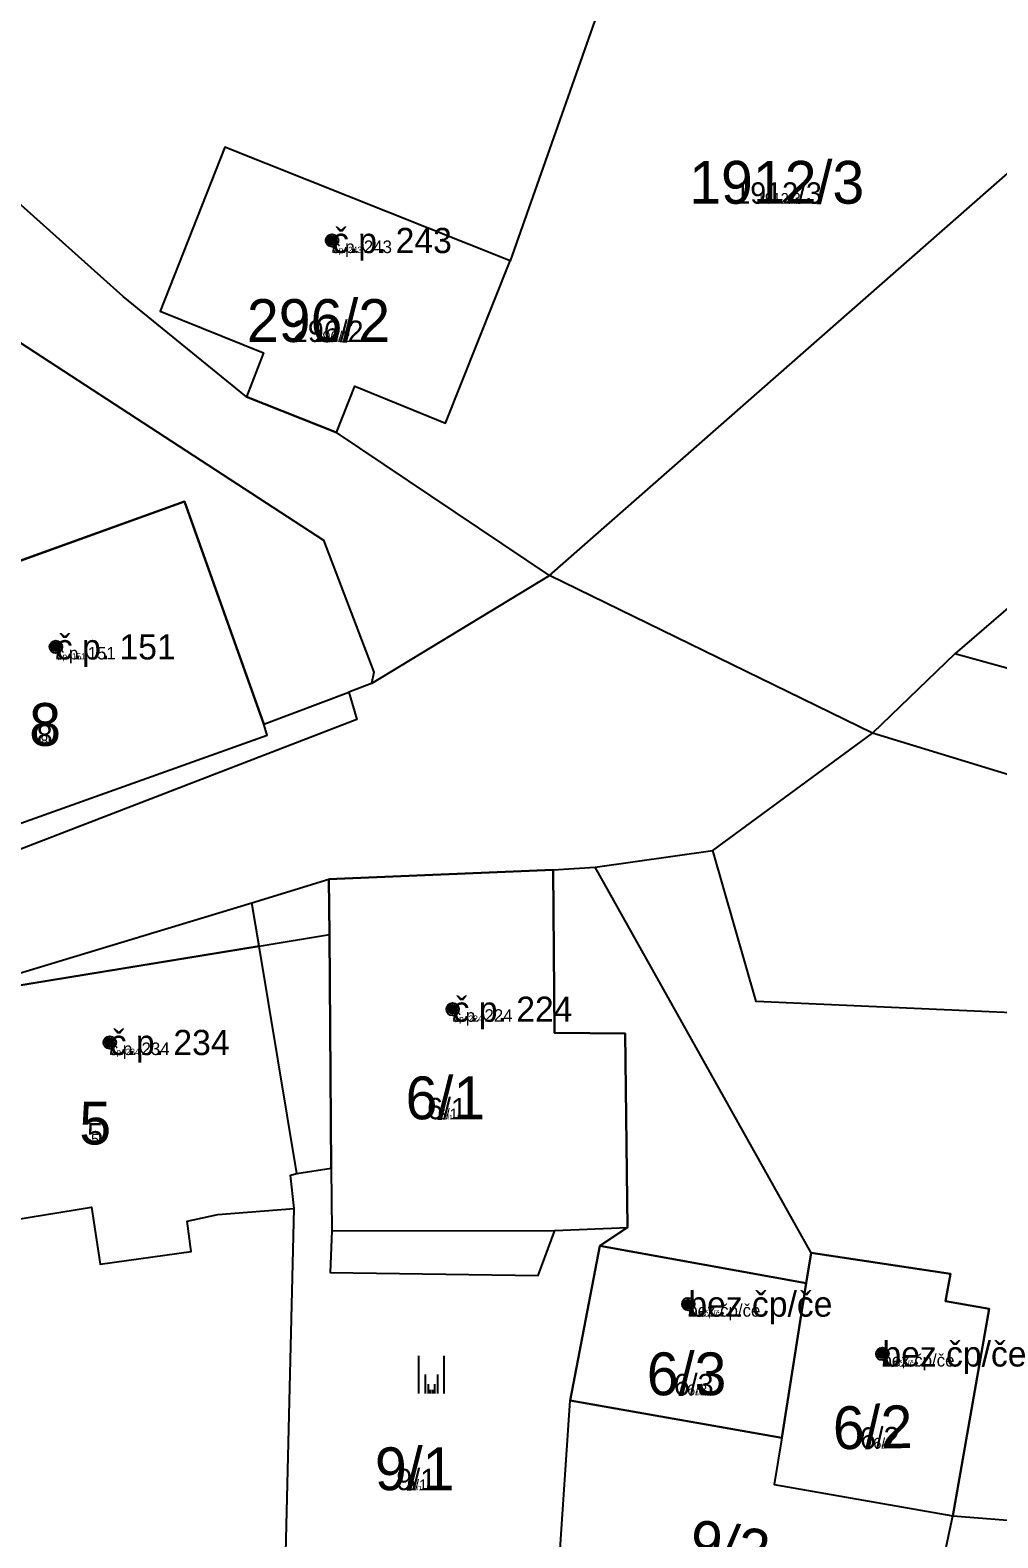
# Model space of a CAD drawing. Extents: x -744652 to -739090, y -980828 to -975855.
# Drawn here: x -742293.4 to -742254.9, y -978625.3 to -978565.5 of the extents above; entities that cross this region are included whole.
import ezdxf

# ---------------------------------------------------------------- set-up
doc = ezdxf.new("R2010")
doc.units = 0
for name, color, linetype in [('KAT_02_hranice parcel', 7, 'Continuous'), ('KAT_03_1000_st čísla parcelní', 7, 'Continuous'), ('KAT_03_1000_čísla parcelní', 7, 'Continuous'), ('KAT_03_1000_čísla popisná', 7, 'Continuous'), ('KAT_03_100_st čísla parcelní', 7, 'Continuous'), ('KAT_03_100_čísla parcelní', 7, 'Continuous'), ('KAT_03_100_čísla popisná', 7, 'Continuous'), ('KAT_03_250_st čísla parcelní', 7, 'Continuous'), ('KAT_03_250_čísla parcelní', 7, 'Continuous'), ('KAT_03_250_čísla popisná', 7, 'Continuous'), ('KAT_03_500_st čísla parcelní', 7, 'Continuous'), ('KAT_03_500_čísla parcelní', 7, 'Continuous'), ('KAT_03_500_čísla popisná', 7, 'Continuous'), ('KAT_04_vnitřní kresba', 7, 'Continuous'), ('KAT_05_1000_značky kultur', 7, 'Continuous'), ('KAT_05_100_značky kultur', 7, 'Continuous'), ('KAT_05_250_značky kultur', 7, 'Continuous'), ('KAT_05_500_značky kultur', 7, 'Continuous'), ('KAT_07_1000_značky budov', 7, 'Continuous'), ('KAT_07_100_značky budov', 7, 'Continuous'), ('KAT_07_500_značky budov', 7, 'Continuous'), ('KAT_14_plocha_budovy', 7, 'Continuous')]:
    doc.layers.add(name, color=color, linetype=linetype)

msp = doc.modelspace()

# ---------------------------------------------------------------- linework, layer by layer
at = {"layer": 'KAT_02_hranice parcel'}
for p, q in [((-742218.16, -978557.06), (-742256.63, -978590.24)), ((-742272.73, -978587.12), (-742239.25, -978557.74)), ((-742281.19, -978581.45), (-742284.76, -978580.03)), ((-742272.73, -978587.12), (-742281.19, -978581.45)), ((-742279.79, -978591.42), (-742272.73, -978587.12)), ((-742259.9, -978593.39), (-742272.73, -978587.12)), ((-742256.63, -978590.24), (-742259.9, -978593.39)), ((-742224.66, -978598.99), (-742256.63, -978590.24)), ((-742279.79, -978591.42), (-742280.7, -978591.76)), ((-742266.24, -978598.04), (-742259.9, -978593.39)), ((-742270.91, -978598.71), (-742266.24, -978598.04)), ((-742271.9, -978619.89), (-742270.73, -978613.74)), ((-742270.73, -978613.74), (-742262.53, -978615.23)), ((-742262.53, -978615.23), (-742263.5, -978621.37)), ((-742272.34, -978626.38), (-742271.9, -978619.89)), ((-742263.5, -978621.37), (-742271.9, -978619.89)), ((-742257.39, -978627.65), (-742256.7, -978624.47))]:
    msp.add_line(p, q, dxfattribs=at)
for points in [[(-742279.73, -978560.22), (-742270.36, -978563.45), (-742274.28, -978574.63)], [(-742284.76, -978580.03), (-742289.66, -978576.04), (-742294.09, -978572.07), (-742307, -978567.97)], [(-742274.28, -978574.63), (-742285.62, -978570.11), (-742288.19, -978576.63), (-742284.08, -978578.28), (-742284.76, -978580.03)], [(-742303.13, -978574.44), (-742297.2, -978575.63), (-742281.7, -978585.72), (-742279.7, -978590.96), (-742279.79, -978591.42)], [(-742281.19, -978581.45), (-742280.46, -978579.61), (-742276.85, -978581.07), (-742274.28, -978574.63)], [(-742280.7, -978591.76), (-742280.38, -978592.84), (-742299.17, -978600.08), (-742308.59, -978603.78), (-742312.82, -978605.62), (-742321.76, -978610.55), (-742327.66, -978613.99), (-742329.86, -978615.06), (-742331.41, -978614.86)], [(-742298.14, -978598.54), (-742283.94, -978593.47), (-742284.07, -978593.03), (-742280.7, -978591.76)], [(-742227.87, -978604.22), (-742242.8, -978600.7), (-742242.27, -978598.78), (-742259.9, -978593.39)], [(-742232.14, -978610.14), (-742246.55, -978612.51), (-742244.8, -978604.92), (-742264.51, -978604.04), (-742266.24, -978598.04)], [(-742284.55, -978600.12), (-742281.49, -978599.19), (-742272.58, -978598.81), (-742270.91, -978598.71)], [(-742262.53, -978615.23), (-742262.33, -978614.02), (-742270.91, -978598.71)], [(-742301.05, -978607.26), (-742297.09, -978605.24), (-742297.28, -978603.98), (-742284.55, -978600.12)], [(-742282.76, -978610.87), (-742284.26, -978601.84), (-742284.55, -978600.12)], [(-742301.05, -978607.26), (-742298.62, -978614.71), (-742296.02, -978614.25), (-742295.88, -978613.02), (-742290.91, -978612.21), (-742290.57, -978614.48), (-742286.96, -978613.97), (-742287.12, -978612.77), (-742285.9, -978612.5), (-742282.86, -978612.26)], [(-742282.86, -978612.26), (-742283.01, -978610.94), (-742282.76, -978610.87)], [(-742282.76, -978610.87), (-742281.4, -978610.66), (-742281.37, -978613.15), (-742281.44, -978614.8), (-742273.17, -978614.93), (-742272.51, -978613.14), (-742269.62, -978613.02), (-742270.73, -978613.74)], [(-742283.7, -978629.07), (-742283.19, -978625.94), (-742282.86, -978612.26)], [(-742256.7, -978624.47), (-742249.16, -978625.07), (-742246.88, -978615.48), (-742233.61, -978614.94)], [(-742263.5, -978621.37), (-742263.8, -978623.22), (-742256.7, -978624.47)]]:
    msp.add_lwpolyline(points, dxfattribs=at)
at = {"layer": 'KAT_03_1000_čísla popisná'}
for centre in [(-742281.36, -978573.82), (-742281.36, -978573.82), (-742292.33, -978589.96), (-742292.33, -978589.96), (-742276.57, -978604.35), (-742276.57, -978604.35), (-742290.19, -978605.67), (-742290.19, -978605.67), (-742267.21, -978616.06), (-742267.21, -978616.06), (-742259.5, -978618.04), (-742259.5, -978618.04)]:
    msp.add_circle(centre, 0.25, dxfattribs=at)
at = {"layer": 'KAT_03_100_čísla popisná'}
for centre in [(-742281.36, -978573.82), (-742281.36, -978573.82), (-742292.33, -978589.96), (-742292.33, -978589.96), (-742276.57, -978604.35), (-742276.57, -978604.35), (-742290.19, -978605.67), (-742290.19, -978605.67), (-742267.21, -978616.06), (-742267.21, -978616.06), (-742259.5, -978618.04), (-742259.5, -978618.04)]:
    msp.add_circle(centre, 0.025, dxfattribs=at)
at = {"layer": 'KAT_03_250_čísla popisná'}
for centre in [(-742281.36, -978573.82), (-742281.36, -978573.82), (-742292.33, -978589.96), (-742292.33, -978589.96), (-742276.57, -978604.35), (-742276.57, -978604.35), (-742290.19, -978605.67), (-742290.19, -978605.67), (-742267.21, -978616.06), (-742267.21, -978616.06), (-742259.5, -978618.04), (-742259.5, -978618.04)]:
    msp.add_circle(centre, 0.0625, dxfattribs=at)
at = {"layer": 'KAT_03_500_čísla popisná'}
for centre in [(-742281.36, -978573.82), (-742281.36, -978573.82), (-742292.33, -978589.96), (-742292.33, -978589.96), (-742276.57, -978604.35), (-742276.57, -978604.35), (-742290.19, -978605.67), (-742290.19, -978605.67), (-742267.21, -978616.06), (-742267.21, -978616.06), (-742259.5, -978618.04), (-742259.5, -978618.04)]:
    msp.add_circle(centre, 0.125, dxfattribs=at)
at = {"layer": 'KAT_04_vnitřní kresba'}
for p, q in [((-742301.86, -978589.45), (-742287.22, -978584.19)), ((-742287.22, -978584.19), (-742284.07, -978593.03)), ((-742272.58, -978598.81), (-742272.53, -978605.29)), ((-742281.46, -978601.38), (-742281.49, -978599.19)), ((-742284.26, -978601.84), (-742281.46, -978601.38)), ((-742281.4, -978610.66), (-742281.46, -978601.38)), ((-742297.28, -978603.98), (-742284.26, -978601.84)), ((-742272.53, -978605.29), (-742269.72, -978605.32)), ((-742269.72, -978605.32), (-742269.62, -978613.02)), ((-742281.37, -978613.15), (-742272.51, -978613.14)), ((-742262.33, -978614.02), (-742256.8, -978614.86)), ((-742256.8, -978614.86), (-742257, -978615.94)), ((-742257, -978615.94), (-742255.26, -978616.25)), ((-742255.26, -978616.25), (-742256.7, -978624.47))]:
    msp.add_line(p, q, dxfattribs=at)
at = {"layer": 'KAT_05_1000_značky kultur'}
for p, q in [((-742277.911, -978619.61), (-742277.911, -978618.11)), ((-742276.91, -978619.61), (-742276.91, -978618.11))]:
    msp.add_line(p, q, dxfattribs=at)
at = {"layer": 'KAT_05_100_značky kultur'}
for p, q in [((-742277.451, -978619.61), (-742277.451, -978619.46)), ((-742277.351, -978619.61), (-742277.351, -978619.46))]:
    msp.add_line(p, q, dxfattribs=at)
at = {"layer": 'KAT_05_250_značky kultur'}
for p, q in [((-742277.528, -978619.61), (-742277.528, -978619.235)), ((-742277.277, -978619.61), (-742277.277, -978619.235))]:
    msp.add_line(p, q, dxfattribs=at)
at = {"layer": 'KAT_05_500_značky kultur'}
for p, q in [((-742277.655, -978619.61), (-742277.655, -978618.86)), ((-742277.155, -978619.61), (-742277.155, -978618.86))]:
    msp.add_line(p, q, dxfattribs=at)
at = {"layer": 'KAT_07_1000_značky budov'}
for centre in [(-742281.367, -978573.819), (-742292.337, -978589.959), (-742276.577, -978604.349), (-742290.197, -978605.669), (-742267.217, -978616.059), (-742259.507, -978618.039)]:
    msp.add_circle(centre, 0.175, dxfattribs=at)
at = {"layer": 'KAT_07_100_značky budov'}
for centre in [(-742281.361, -978573.82), (-742292.331, -978589.96), (-742276.571, -978604.35), (-742290.191, -978605.67), (-742267.211, -978616.06), (-742259.501, -978618.04)]:
    msp.add_circle(centre, 0.0175, dxfattribs=at)
at = {"layer": 'KAT_07_500_značky budov'}
for centre, radius in [((-742281.363, -978573.82), 0.0875), ((-742281.362, -978573.82), 0.0438), ((-742292.333, -978589.96), 0.0875), ((-742292.332, -978589.96), 0.0438), ((-742276.573, -978604.35), 0.0875), ((-742276.572, -978604.35), 0.0438), ((-742290.193, -978605.67), 0.0875), ((-742290.192, -978605.67), 0.0438), ((-742267.213, -978616.06), 0.0875), ((-742267.212, -978616.06), 0.0438), ((-742259.503, -978618.04), 0.0875), ((-742259.502, -978618.04), 0.0438)]:
    msp.add_circle(centre, radius, dxfattribs=at)
at = {"layer": 'KAT_14_plocha_budovy'}
for points in [[(-742288.19, -978576.63), (-742284.08, -978578.28), (-742284.76, -978580.03), (-742281.19, -978581.45), (-742280.46, -978579.61), (-742276.85, -978581.07), (-742274.28, -978574.63), (-742285.62, -978570.11)], [(-742284.07, -978593.03), (-742287.22, -978584.19), (-742301.86, -978589.45), (-742301.06, -978591.4), (-742298.14, -978598.54), (-742283.94, -978593.47)], [(-742281.49, -978599.19), (-742281.46, -978601.38), (-742281.4, -978610.66), (-742281.37, -978613.15), (-742272.51, -978613.14), (-742269.62, -978613.02), (-742269.72, -978605.32), (-742272.53, -978605.29), (-742272.58, -978598.81)], [(-742282.86, -978612.26), (-742283.01, -978610.94), (-742282.76, -978610.87), (-742284.26, -978601.84), (-742297.28, -978603.98), (-742297.09, -978605.24), (-742295.88, -978613.02), (-742290.91, -978612.21), (-742290.57, -978614.48), (-742286.96, -978613.97), (-742287.12, -978612.77), (-742285.9, -978612.5)], [(-742271.9, -978619.89), (-742263.5, -978621.37), (-742262.53, -978615.23), (-742270.73, -978613.74)], [(-742263.8, -978623.22), (-742256.7, -978624.47), (-742255.26, -978616.25), (-742257, -978615.94), (-742256.8, -978614.86), (-742262.33, -978614.02), (-742262.53, -978615.23), (-742263.5, -978621.37)]]:
    msp.add_lwpolyline(points, close=True, dxfattribs=at)

# ---------------------------------------------------------------- texts
at = {"layer": 'KAT_03_1000_st čísla parcelní'}
for s, p in [('296/2', (-742284.743, -978577.85)), ('8', (-742293.39, -978593.89)), ('6/1', (-742278.438, -978608.72)), ('5', (-742291.4, -978609.72)), ('6/3', (-742268.858, -978619.68))]:
    msp.add_text(s, height=1.7, dxfattribs=at).set_placement(p)
msp.add_text('6/2', height=1.7, rotation=1, dxfattribs=at).set_placement((-742261.453, -978621.829))
at = {"layer": 'KAT_03_1000_čísla parcelní'}
for s, p in [('1912/3', (-742267.175, -978572.36)), ('9/1', (-742279.658, -978623.45))]:
    msp.add_text(s, height=1.7, dxfattribs=at).set_placement(p)
msp.add_text('9/2', height=1.7, rotation=351, dxfattribs=at).set_placement((-742267.26, -978626.272))
at = {"layer": 'KAT_03_1000_čísla popisná'}
for s, height, p in [('č.p. 243', 1, (-742281.36, -978574.32)), ('296/2', 0.017, (-742281.198, -978577.85)), ('č.p. 151', 1, (-742292.33, -978590.46)), ('8', 0.017, (-742292.8, -978593.89)), ('č.p. 224', 1, (-742276.57, -978604.85)), ('č.p. 234', 1, (-742290.19, -978606.17)), ('6/1', 0.017, (-742276.749, -978608.72)), ('5', 0.017, (-742290.784, -978609.72)), ('bez čp/če', 1, (-742267.21, -978616.56)), ('bez čp/če', 1, (-742259.5, -978618.54)), ('6/3', 0.017, (-742266.738, -978619.68))]:
    msp.add_text(s, height=height, dxfattribs=at).set_placement(p)
msp.add_text('6/2', height=0.017, rotation=1, dxfattribs=at).set_placement((-742259.346, -978621.792))
at = {"layer": 'KAT_03_100_st čísla parcelní'}
for s, p in [('296/2', (-742281.521, -978577.85)), ('8', (-742292.854, -978593.89)), ('6/1', (-742276.902, -978608.72)), ('5', (-742290.84, -978609.72)), ('6/3', (-742266.931, -978619.68))]:
    msp.add_text(s, height=0.17, dxfattribs=at).set_placement(p)
msp.add_text('6/2', height=0.17, rotation=1, dxfattribs=at).set_placement((-742259.538, -978621.796))
at = {"layer": 'KAT_03_100_čísla parcelní'}
for s, p in [('1912/3', (-742263.947, -978572.36)), ('9/1', (-742278.122, -978623.45))]:
    msp.add_text(s, height=0.17, dxfattribs=at).set_placement(p)
at = {"layer": 'KAT_03_100_čísla popisná'}
for s, height, p in [('č.p. 243', 0.1, (-742281.36, -978574.32)), ('296/2', 0.0017, (-742281.166, -978577.85)), ('č.p. 151', 0.1, (-742292.33, -978590.46)), ('8', 0.0017, (-742292.795, -978593.89)), ('č.p. 224', 0.1, (-742276.57, -978604.85)), ('č.p. 234', 0.1, (-742290.19, -978606.17)), ('6/1', 0.0017, (-742276.733, -978608.72)), ('5', 0.0017, (-742290.778, -978609.72)), ('bez čp/če', 0.1, (-742267.21, -978616.56)), ('bez čp/če', 0.1, (-742259.5, -978618.54)), ('6/3', 0.0017, (-742266.719, -978619.68))]:
    msp.add_text(s, height=height, dxfattribs=at).set_placement(p)
msp.add_text('6/2', height=0.0017, rotation=1, dxfattribs=at).set_placement((-742259.327, -978621.792))
at = {"layer": 'KAT_03_250_st čísla parcelní'}
for s, p in [('296/2', (-742282.058, -978577.85)), ('8', (-742292.943, -978593.89)), ('6/1', (-742277.158, -978608.72)), ('5', (-742290.933, -978609.72)), ('6/3', (-742267.252, -978619.68))]:
    msp.add_text(s, height=0.425, dxfattribs=at).set_placement(p)
msp.add_text('6/2', height=0.425, rotation=1, dxfattribs=at).set_placement((-742259.857, -978621.801))
at = {"layer": 'KAT_03_250_čísla parcelní'}
for s, p in [('1912/3', (-742264.485, -978572.36)), ('9/1', (-742278.378, -978623.45))]:
    msp.add_text(s, height=0.425, dxfattribs=at).set_placement(p)
at = {"layer": 'KAT_03_250_čísla popisná'}
for s, height, p in [('č.p. 243', 0.25, (-742281.36, -978574.32)), ('296/2', 0.00425, (-742281.172, -978577.85)), ('č.p. 151', 0.25, (-742292.33, -978590.46)), ('8', 0.00425, (-742292.796, -978593.89)), ('č.p. 224', 0.25, (-742276.57, -978604.85)), ('č.p. 234', 0.25, (-742290.19, -978606.17)), ('6/1', 0.00425, (-742276.736, -978608.72)), ('5', 0.00425, (-742290.779, -978609.72)), ('bez čp/če', 0.25, (-742267.21, -978616.56)), ('bez čp/če', 0.25, (-742259.5, -978618.54)), ('6/3', 0.00425, (-742266.722, -978619.68))]:
    msp.add_text(s, height=height, dxfattribs=at).set_placement(p)
msp.add_text('6/2', height=0.00425, rotation=1, dxfattribs=at).set_placement((-742259.33, -978621.792))
at = {"layer": 'KAT_03_500_st čísla parcelní'}
for s, p in [('296/2', (-742282.953, -978577.85)), ('8', (-742293.092, -978593.89)), ('6/1', (-742277.585, -978608.72)), ('5', (-742291.089, -978609.72)), ('6/3', (-742267.787, -978619.68))]:
    msp.add_text(s, height=0.85, dxfattribs=at).set_placement(p)
msp.add_text('6/2', height=0.85, rotation=1, dxfattribs=at).set_placement((-742260.389, -978621.81))
at = {"layer": 'KAT_03_500_čísla parcelní'}
for s, p in [('1912/3', (-742265.381, -978572.36)), ('9/1', (-742278.805, -978623.45))]:
    msp.add_text(s, height=0.85, dxfattribs=at).set_placement(p)
at = {"layer": 'KAT_03_500_čísla popisná'}
for s, height, p in [('č.p. 243', 0.5, (-742281.36, -978574.32)), ('296/2', 0.0085, (-742281.18, -978577.85)), ('č.p. 151', 0.5, (-742292.33, -978590.46)), ('8', 0.0085, (-742292.797, -978593.89)), ('č.p. 224', 0.5, (-742276.57, -978604.85)), ('č.p. 234', 0.5, (-742290.19, -978606.17)), ('6/1', 0.0085, (-742276.74, -978608.72)), ('5', 0.0085, (-742290.781, -978609.72)), ('bez čp/če', 0.5, (-742267.21, -978616.56)), ('bez čp/če', 0.5, (-742259.5, -978618.54)), ('6/3', 0.0085, (-742266.727, -978619.68))]:
    msp.add_text(s, height=height, dxfattribs=at).set_placement(p)
msp.add_text('6/2', height=0.0085, rotation=1, dxfattribs=at).set_placement((-742259.336, -978621.792))

doc.saveas('drawing.dxf')
